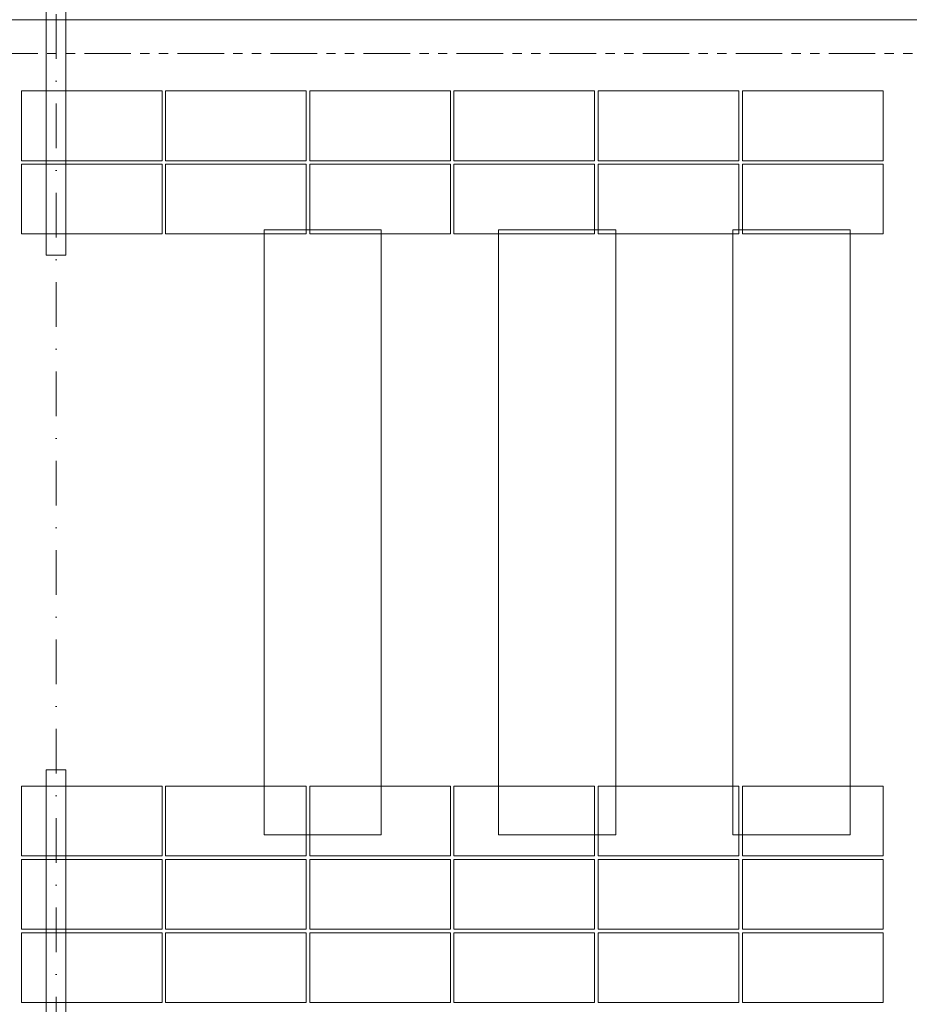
# Model space of a CAD drawing. Header units: millimetres. Extents: x -15830 to 4680139, y -28864 to 2281735.
# Tile 385 of 577: x 225619 to 233208, y 247588 to 255986. Entities that reach past the tile are written whole.
import ezdxf

# ---------------------------------------------------------------- set-up
doc = ezdxf.new("R2010")
doc.units = ezdxf.units.MM
for name, pattern in [('CENTERX2', [101.6, 63.5, -12.7, 12.7, -12.7]), ('DASHDOT', [25.4, 12.7, -6.35, 0, -6.35]), ('PHANTOM2', [31.75, 15.875, -3.175, 3.175, -3.175, 3.175, -3.175])]:
    doc.linetypes.add(name, pattern=pattern)
for name, color, linetype, lineweight in [('A99_FVE', 30, 'Continuous', 5), ('A99_S_kce-demolice', 30, 'Continuous', 20), ('A99_S_kce-pohl', 7, 'Continuous', 5), ('A99_S_osy', 1, 'CENTERX2', 5)]:
    doc.layers.add(name, color=color, linetype=linetype, lineweight=lineweight)

msp = doc.modelspace()

# ---------------------------------------------------------------- linework, layer by layer
at = {"layer": 'A99_FVE', "linetype": 'Continuous', "lineweight": 15, "ltscale": 2}
for points in [[(225843.95, 257993.252), (226013.95, 257993.252), (226013.95, 253978.252), (225843.95, 253978.252)], [(225843.95, 249588.252), (226013.95, 249588.252), (226013.95, 243823.252), (225843.95, 243823.252)]]:
    msp.add_lwpolyline(points, close=True, dxfattribs=at)
at = {"layer": 'A99_FVE', "lineweight": 5, "ltscale": 2}
for points in [[(225633.95, 254783.252), (225633.95, 255378.252), (226833.95, 255378.252), (226833.95, 254783.252)], [(228063.95, 254783.252), (228063.95, 255378.252), (226863.95, 255378.252), (226863.95, 254783.252)], [(229293.95, 254783.252), (229293.95, 255378.252), (228093.95, 255378.252), (228093.95, 254783.252)], [(230523.95, 254783.252), (230523.95, 255378.252), (229323.95, 255378.252), (229323.95, 254783.252)], [(231753.95, 254783.252), (231753.95, 255378.252), (230553.95, 255378.252), (230553.95, 254783.252)], [(232983.95, 254783.252), (232983.95, 255378.252), (231783.95, 255378.252), (231783.95, 254783.252)], [(225633.95, 254158.252), (225633.95, 254753.252), (226833.95, 254753.252), (226833.95, 254158.252)], [(228063.95, 254158.252), (228063.95, 254753.252), (226863.95, 254753.252), (226863.95, 254158.252)], [(229293.95, 254158.252), (229293.95, 254753.252), (228093.95, 254753.252), (228093.95, 254158.252)], [(230523.95, 254158.252), (230523.95, 254753.252), (229323.95, 254753.252), (229323.95, 254158.252)], [(231753.95, 254158.252), (231753.95, 254753.252), (230553.95, 254753.252), (230553.95, 254158.252)], [(232983.95, 254158.252), (232983.95, 254753.252), (231783.95, 254753.252), (231783.95, 254158.252)], [(225633.95, 249448.252), (225633.95, 248853.252), (226833.95, 248853.252), (226833.95, 249448.252)], [(228063.95, 249448.252), (228063.95, 248853.252), (226863.95, 248853.252), (226863.95, 249448.252)], [(229293.95, 249448.252), (229293.95, 248853.252), (228093.95, 248853.252), (228093.95, 249448.252)], [(230523.95, 249448.252), (230523.95, 248853.252), (229323.95, 248853.252), (229323.95, 249448.252)], [(231753.95, 249448.252), (231753.95, 248853.252), (230553.95, 248853.252), (230553.95, 249448.252)], [(232983.95, 249448.252), (232983.95, 248853.252), (231783.95, 248853.252), (231783.95, 249448.252)], [(225633.95, 248228.252), (225633.95, 248823.252), (226833.95, 248823.252), (226833.95, 248228.252)], [(228063.95, 248228.252), (228063.95, 248823.252), (226863.95, 248823.252), (226863.95, 248228.252)], [(229293.95, 248228.252), (229293.95, 248823.252), (228093.95, 248823.252), (228093.95, 248228.252)], [(230523.95, 248228.252), (230523.95, 248823.252), (229323.95, 248823.252), (229323.95, 248228.252)], [(231753.95, 248228.252), (231753.95, 248823.252), (230553.95, 248823.252), (230553.95, 248228.252)], [(232983.95, 248228.252), (232983.95, 248823.252), (231783.95, 248823.252), (231783.95, 248228.252)], [(225633.95, 247603.252), (225633.95, 248198.252), (226833.95, 248198.252), (226833.95, 247603.252)], [(228063.95, 247603.252), (228063.95, 248198.252), (226863.95, 248198.252), (226863.95, 247603.252)], [(229293.95, 247603.252), (229293.95, 248198.252), (228093.95, 248198.252), (228093.95, 247603.252)], [(230523.95, 247603.252), (230523.95, 248198.252), (229323.95, 248198.252), (229323.95, 247603.252)], [(231753.95, 247603.252), (231753.95, 248198.252), (230553.95, 248198.252), (230553.95, 247603.252)], [(232983.95, 247603.252), (232983.95, 248198.252), (231783.95, 248198.252), (231783.95, 247603.252)]]:
    msp.add_lwpolyline(points, close=True, dxfattribs=at)
at = {"layer": 'A99_S_kce-demolice', "linetype": 'PHANTOM2', "lineweight": 9, "ltscale": 25}
msp.add_lwpolyline([(221408.95, 255698.252), (352738.95, 255698.252)], dxfattribs=at)
at = {"layer": 'A99_S_kce-demolice', "linetype": 'Continuous', "lineweight": 9}
for points in [[(227703.95, 254193.252), (228703.95, 254193.252), (228703.95, 249033.252), (227703.95, 249033.252)], [(229703.95, 254193.252), (230703.95, 254193.252), (230703.95, 249033.252), (229703.95, 249033.252)], [(231703.95, 254193.252), (232703.95, 254193.252), (232703.95, 249033.252), (231703.95, 249033.252)]]:
    msp.add_lwpolyline(points, close=True, dxfattribs=at)
at = {"layer": 'A99_S_kce-pohl', "linetype": 'Continuous'}
msp.add_lwpolyline([(352804.496, 255983.252), (213328.95, 255983.252)], dxfattribs=at)
at = {"layer": 'A99_S_osy', "linetype": 'DASHDOT', "lineweight": 5, "ltscale": 30}
msp.add_lwpolyline([(225928.95, 241173.252), (225928.95, 273343.252)], dxfattribs=at)

doc.saveas('drawing.dxf')
